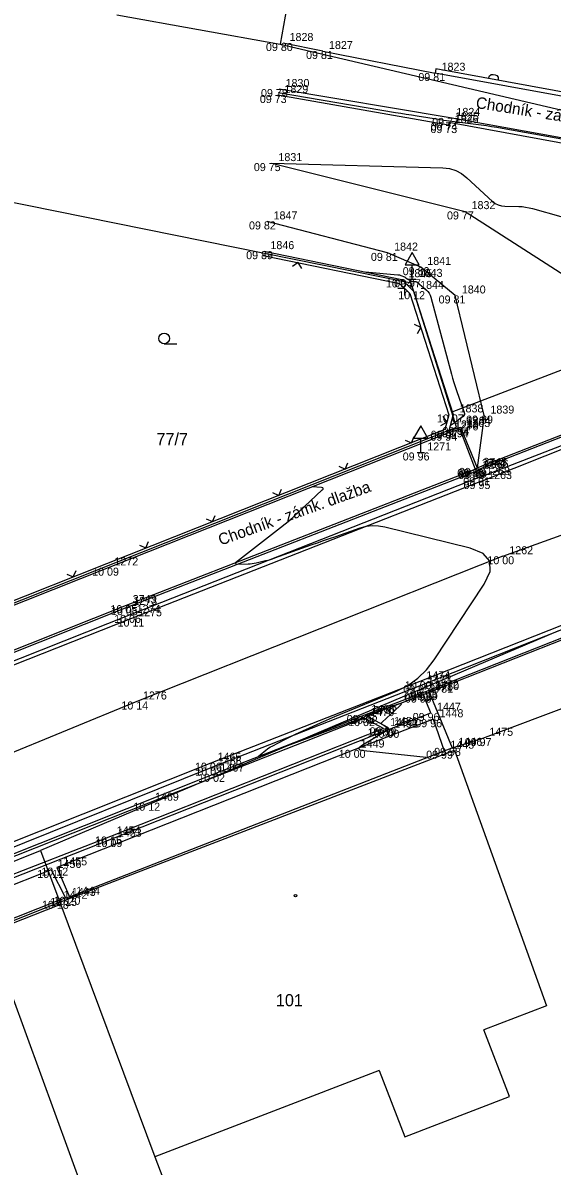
# Model space of a CAD drawing. Extents: x -703403 to -701924, y -1022520 to -1021856.
# Drawn here: x -703022.67 to -703004.14, y -1022029.13 to -1021989.15 of the extents above; entities that cross this region are included whole.
import ezdxf

# ---------------------------------------------------------------- set-up
doc = ezdxf.new("R2010")
doc.units = 0
for name, color, linetype in [('Ex_Major Contours', 7, 'Continuous'), ('Ex_Minor Contours', 7, 'Continuous'), ('Z_body', 7, 'Continuous'), ('Z_body_cisla', 7, 'Continuous'), ('Z_body_vysky_redukovane', 7, 'Continuous'), ('Z_budova', 7, 'Continuous'), ('Z_chodnik', 7, 'Continuous'), ('Z_dopravni_znacky', 7, 'Continuous'), ('Z_katastr_cisla_pozemkova', 7, 'Continuous'), ('Z_katastr_cisla_stavebni', 7, 'Continuous'), ('Z_katastr_hranice', 7, 'Continuous'), ('Z_katastr_vnitrni_kresba', 7, 'Continuous'), ('Z_katastr_znacky_budov', 7, 'Continuous'), ('Z_katastr_znacky_kultur', 7, 'Continuous'), ('Z_komunikace', 7, 'Continuous'), ('Z_komunikace_osa', 7, 'Continuous'), ('Z_obruba', 7, 'Continuous'), ('Z_ploty', 7, 'Continuous'), ('Z_ploty_znacky', 7, 'Continuous'), ('Z_popisy', 7, 'Continuous'), ('Z_vstupy', 7, 'Continuous'), ('Z_zlabek', 7, 'Continuous')]:
    doc.layers.add(name, color=color, linetype=linetype)

# ---------------------------------------------------------------- blocks, each defined once
blk = doc.blocks.new('POINT_DISPLAY')
blk.add_line((0, 0), (0, 0))
blk = doc.blocks.new('Z527')
for p, q in [((0, 0.93), (-0.25, 0.5)), ((0.25, 0.5), (0, 0.93)), ((-0.25, 0.5), (0.25, 0.5)), ((0, 0), (0, 0.5)), ((-0.13, 0), (0.13, 0))]:
    blk.add_line(p, q)
blk = doc.blocks.new('Z212')
for p, q in [((-0.17, 0.17), (0, 0)), ((0, 0), (0.17, 0.17))]:
    blk.add_line(p, q)
blk = doc.blocks.new('Z216')
for p, q in [((-0.17, 0), (-0.15, 0.1)), ((-0.15, 0.1), (-0.1, 0.15)), ((-0.1, 0.15), (-0.03, 0.17)), ((-0.03, 0.17), (0.03, 0.17)), ((0.03, 0.17), (0.1, 0.15)), ((0.1, 0.15), (0.15, 0.1)), ((0.15, 0.1), (0.17, 0))]:
    blk.add_line(p, q)

msp = doc.modelspace()

# ---------------------------------------------------------------- linework, layer by layer
at = {"layer": 'Ex_Major Contours'}
for points in [[(-703010.685, -1021997.856), (-703009.543, -1021997.954), (-703009.515, -1021997.957), (-703009.488, -1021997.962), (-703009.461, -1021997.97), (-703009.435, -1021997.979), (-703009.306, -1021998.031), (-703009.293, -1021998.037), (-703009.281, -1021998.044), (-703009.27, -1021998.051), (-703009.259, -1021998.06), (-703009.216, -1021998.096), (-703009.205, -1021998.105), (-703009.193, -1021998.113), (-703009.181, -1021998.12), (-703009.169, -1021998.127), (-703009.061, -1021998.179), (-703009.046, -1021998.185), (-703009.029, -1021998.19), (-703009.012, -1021998.193), (-703008.995, -1021998.194), (-703008.925, -1021998.194), (-703008.908, -1021998.195), (-703008.892, -1021998.2), (-703008.877, -1021998.207), (-703008.863, -1021998.217), (-703008.541, -1021998.49), (-703008.488, -1021998.542), (-703008.444, -1021998.6), (-703008.41, -1021998.665), (-703008.386, -1021998.735), (-703007.666, -1022001.429), (-703007.626, -1022001.574), (-703007.583, -1022001.718), (-703007.537, -1022001.862), (-703007.488, -1022002.004), (-703007.216, -1022002.771), (-703007.207, -1022002.811), (-703007.211, -1022002.848), (-703007.228, -1022002.881), (-703007.257, -1022002.911), (-703007.412, -1022003.032), (-703007.441, -1022003.054), (-703007.471, -1022003.076), (-703007.501, -1022003.097), (-703007.531, -1022003.117), (-703007.715, -1022003.239)], [(-703008.544, -1022014.843), (-703010.729, -1022014.607), (-703010.86, -1022014.58), (-703010.911, -1022014.535), (-703010.883, -1022014.474), (-703010.775, -1022014.395), (-703009.91, -1022013.882), (-703009.902, -1022013.875), (-703009.898, -1022013.868), (-703009.898, -1022013.859), (-703009.901, -1022013.85), (-703009.924, -1022013.81), (-703009.93, -1022013.8), (-703009.937, -1022013.792), (-703009.945, -1022013.784), (-703009.954, -1022013.777), (-703010.089, -1022013.685), (-703010.108, -1022013.667), (-703010.116, -1022013.648), (-703010.111, -1022013.629), (-703010.094, -1022013.608), (-703009.485, -1022013.048), (-703009.424, -1022012.984), (-703009.411, -1022012.95), (-703009.448, -1022012.945), (-703009.533, -1022012.97), (-703010.078, -1022013.169), (-703010.134, -1022013.189), (-703010.191, -1022013.21), (-703010.248, -1022013.231), (-703010.304, -1022013.252), (-703010.622, -1022013.371), (-703010.632, -1022013.375), (-703010.642, -1022013.38), (-703010.652, -1022013.385), (-703010.661, -1022013.391), (-703010.696, -1022013.416), (-703010.706, -1022013.422), (-703010.715, -1022013.427), (-703010.725, -1022013.432), (-703010.735, -1022013.436), (-703014.343, -1022014.776), (-703014.389, -1022014.791), (-703014.408, -1022014.79), (-703014.399, -1022014.773), (-703014.362, -1022014.741), (-703014.158, -1022014.58), (-703014.106, -1022014.541), (-703014.053, -1022014.505), (-703013.998, -1022014.471), (-703013.941, -1022014.44), (-703013.499, -1022014.208), (-703013.406, -1022014.159), (-703013.312, -1022014.113), (-703013.218, -1022014.067), (-703013.123, -1022014.023), (-703012.378, -1022013.684), (-703012.221, -1022013.614), (-703012.064, -1022013.544), (-703011.907, -1022013.477), (-703011.749, -1022013.41), (-703009.586, -1022012.513), (-703009.194, -1022012.316), (-703008.843, -1022012.069), (-703008.534, -1022011.772), (-703008.266, -1022011.424), (-703006.519, -1022008.781), (-703006.306, -1022008.334), (-703006.318, -1022007.975), (-703006.553, -1022007.703), (-703007.012, -1022007.518), (-703009.997, -1022006.782), (-703010.217, -1022006.743), (-703010.435, -1022006.737), (-703010.652, -1022006.763), (-703010.867, -1022006.821), (-703011.726, -1022007.116), (-703011.941, -1022007.19), (-703012.155, -1022007.264), (-703012.369, -1022007.34), (-703012.583, -1022007.416), (-703013.863, -1022007.872), (-703013.939, -1022007.898), (-703014.015, -1022007.922), (-703014.092, -1022007.944), (-703014.169, -1022007.963), (-703014.498, -1022008.042), (-703014.567, -1022008.056), (-703014.637, -1022008.068), (-703014.707, -1022008.075), (-703014.777, -1022008.079), (-703015.189, -1022008.092), (-703015.194, -1022008.092), (-703015.199, -1022008.089), (-703015.202, -1022008.086), (-703015.205, -1022008.08), (-703015.213, -1022008.05), (-703015.216, -1022008.042), (-703015.222, -1022008.028), (-703015.223, -1022008.025), (-703015.223, -1022008.023), (-703015.222, -1022008.021), (-703015.22, -1022008.019), (-703013.645, -1022006.798), (-703013.483, -1022006.669), (-703013.324, -1022006.536), (-703013.168, -1022006.4), (-703013.015, -1022006.26), (-703012.185, -1022005.483), (-703012.157, -1022005.451), (-703012.153, -1022005.426), (-703012.171, -1022005.409), (-703012.213, -1022005.4), (-703012.534, -1022005.368)]]:
    msp.add_lwpolyline(points, dxfattribs=at)
at = {"layer": 'Ex_Minor Contours'}
for points in [[(-703013.724, -1021991.586), (-703009.62, -1021992.275), (-703009.432, -1021992.306), (-703009.245, -1021992.337), (-703009.057, -1021992.367), (-703008.87, -1021992.397), (-703008.113, -1021992.518), (-703007.928, -1021992.546), (-703007.743, -1021992.574), (-703007.557, -1021992.599), (-703007.372, -1021992.623), (-703006.628, -1021992.717), (-703006.443, -1021992.741), (-703006.257, -1021992.768), (-703006.072, -1021992.797), (-703005.888, -1021992.829), (-702998.003, -1021994.234)], [(-703013.95, -1021994.05), (-703007.968, -1021994.216), (-703007.732, -1021994.243), (-703007.512, -1021994.309), (-703007.309, -1021994.416), (-703007.121, -1021994.561), (-703006.224, -1021995.389), (-703006.13, -1021995.462), (-703006.028, -1021995.515), (-703005.917, -1021995.547), (-703005.799, -1021995.559), (-703005.309, -1021995.567), (-703005.187, -1021995.573), (-703005.067, -1021995.587), (-703004.947, -1021995.609), (-703004.829, -1021995.638), (-703000.858, -1021996.763)]]:
    msp.add_lwpolyline(points, dxfattribs=at)
at = {"layer": 'Z_budova'}
for p, q in [((-703007.92, -1022014.6), (-703007.64, -1022014.5)), ((-703021.03, -1022019.71), (-703007.92, -1022014.6)), ((-703021.17, -1022019.75), (-703021.03, -1022019.71)), ((-703021.46, -1022019.85), (-703021.17, -1022019.75)), ((-703021.46, -1022019.85), (-703021.4, -1022019.99))]:
    msp.add_line(p, q, dxfattribs=at)
at = {"layer": 'Z_chodnik'}
for p, q in [((-703007.37, -1022003.36), (-703007.77, -1022003.48)), ((-703007.37, -1022003.36), (-703006.83, -1022004.75)), ((-703010.62, -1022013.39), (-703009.9, -1022013.78)), ((-703009.89, -1022013.87), (-703019.56, -1022017.69)), ((-703009.9, -1022013.78), (-703009.89, -1022013.87)), ((-703019.56, -1022017.69), (-703026.67, -1022020.5))]:
    msp.add_line(p, q, dxfattribs=at)
at = {"layer": 'Z_katastr_hranice'}
for p, q in [((-703019.38, -1021988.87), (-703013.66, -1021989.89)), ((-703013.66, -1021989.89), (-702998.95, -1021993.34)), ((-703009.08, -1021998.25), (-703031.22, -1021993.77)), ((-702985.77, -1021994.36), (-703007.65, -1022002.76)), ((-703007.65, -1022002.76), (-703009.08, -1021998.25)), ((-703007.49, -1022003.28), (-703007.65, -1022002.76)), ((-703024.22, -1022009.93), (-703007.49, -1022003.28)), ((-703003.94, -1022010.42), (-703022.05, -1022018.09)), ((-703048.75, -1022028.85), (-703022.05, -1022018.09)), ((-703022.05, -1022018.09), (-703021.37, -1022019.9)), ((-703021.37, -1022019.9), (-703023.88, -1022020.9)), ((-703021.37, -1022019.9), (-703018.05, -1022028.8)), ((-703023.88, -1022020.9), (-703008.77, -1022062.18)), ((-703018.05, -1022028.8), (-703014.4, -1022038.28))]:
    msp.add_line(p, q, dxfattribs=at)
at = {"layer": 'Z_katastr_vnitrni_kresba'}
for p, q in [((-703011.25, -1021976.24), (-703013.66, -1021989.89)), ((-703021.37, -1022019.9), (-703007.56, -1022014.58)), ((-703007.56, -1022014.58), (-703004.34, -1022023.52)), ((-703004.34, -1022023.52), (-703006.53, -1022024.36)), ((-703005.63, -1022026.69), (-703006.53, -1022024.36)), ((-703010.2, -1022025.78), (-703018.05, -1022028.8)), ((-703010.2, -1022025.78), (-703009.3, -1022028.1)), ((-703009.3, -1022028.1), (-703005.63, -1022026.69))]:
    msp.add_line(p, q, dxfattribs=at)
at = {"layer": 'Z_katastr_znacky_budov'}
msp.add_circle((-703013.122, -1022019.67), 0.0437, dxfattribs=at)
at = {"layer": 'Z_katastr_znacky_kultur'}
msp.add_line((-703017.718, -1022000.37), (-703017.281, -1022000.37), dxfattribs=at)
msp.add_circle((-703017.718, -1022000.182), 0.187, dxfattribs=at)
at = {"layer": 'Z_komunikace'}
for p, q in [((-703007.77, -1021992.72), (-703013.74, -1021991.67)), ((-703007.76, -1021992.63), (-703007.77, -1021992.72)), ((-702998.99, -1021994.23), (-703007.76, -1021992.63)), ((-703009.9, -1021997.19), (-703014.12, -1021996.09)), ((-703008.74, -1021997.69), (-703009.9, -1021997.19)), ((-703007.53, -1021998.68), (-703008.74, -1021997.69)), ((-703006.52, -1022002.88), (-703007.53, -1021998.68)), ((-703006.61, -1022005.17), (-702998.41, -1022001.91)), ((-703006.52, -1022002.88), (-703006.77, -1022004.71)), ((-703006.61, -1022005.17), (-703018.86, -1022009.98)), ((-703008.76, -1022012.17), (-702998.37, -1022008.06)), ((-703018.86, -1022009.98), (-703034.83, -1022016.29)), ((-703016.08, -1022015.02), (-703008.76, -1022012.17)), ((-703026.54, -1022019.18), (-703016.08, -1022015.02))]:
    msp.add_line(p, q, dxfattribs=at)
at = {"layer": 'Z_komunikace_osa'}
for p, q in [((-703013.95, -1021994.05), (-703007.19, -1021995.74)), ((-703007.19, -1021995.74), (-703001.81, -1021999.19)), ((-703005.87, -1022007.8), (-702994.51, -1022003.7)), ((-703005.87, -1022007.8), (-703018.68, -1022012.88)), ((-703018.68, -1022012.88), (-703033.58, -1022019))]:
    msp.add_line(p, q, dxfattribs=at)
at = {"layer": 'Z_obruba'}
for p, q in [((-703007.71, -1021992.47), (-703013.7, -1021991.46)), ((-702997.87, -1021994.24), (-703007.71, -1021992.47)), ((-703006.77, -1022004.71), (-702998.54, -1022001.48)), ((-703006.67, -1022005.04), (-702998.44, -1022001.82)), ((-703007.76, -1022003.41), (-703007.35, -1022003.28)), ((-703007.35, -1022003.28), (-703006.77, -1022004.71)), ((-703019.04, -1022009.51), (-703006.83, -1022004.75)), ((-703006.83, -1022004.75), (-703006.77, -1022004.71)), ((-703006.67, -1022005.04), (-703018.91, -1022009.85)), ((-703008.72, -1022012.31), (-702998.32, -1022008.19)), ((-703008.45, -1022012.55), (-702998.22, -1022008.53)), ((-703027.71, -1022012.96), (-703019.04, -1022009.51)), ((-703018.91, -1022009.85), (-703034.86, -1022016.18)), ((-703016.07, -1022015.19), (-703008.72, -1022012.31)), ((-703010.62, -1022013.39), (-703008.66, -1022012.64)), ((-703008.66, -1022012.64), (-703008.45, -1022012.55)), ((-703018.26, -1022016.42), (-703010.72, -1022013.46)), ((-703010.04, -1022013.82), (-703010.72, -1022013.46)), ((-703010.04, -1022013.82), (-703019.6, -1022017.6)), ((-703026.5, -1022019.37), (-703016.07, -1022015.19)), ((-703026.32, -1022019.62), (-703018.26, -1022016.42)), ((-703019.6, -1022017.6), (-703026.61, -1022020.33))]:
    msp.add_line(p, q, dxfattribs=at)
at = {"layer": 'Z_ploty'}
for p, q in [((-703008.21, -1021990.75), (-703008.24, -1021990.9)), ((-702997.53, -1021992.86), (-703008.24, -1021990.9)), ((-702997.6, -1021992.7), (-703008.21, -1021990.75)), ((-703014.25, -1021997.28), (-703009.48, -1021998.26)), ((-703014.22, -1021997.13), (-703009.4, -1021998.12)), ((-703009.4, -1021998.12), (-703008.99, -1021998.53)), ((-703009.48, -1021998.26), (-703009.12, -1021998.61)), ((-703008.99, -1021998.53), (-703007.61, -1022002.84)), ((-703009.12, -1021998.61), (-703007.76, -1022002.85)), ((-703007.76, -1022002.85), (-703007.9, -1022003.37)), ((-703007.61, -1022002.84), (-703007.76, -1022003.41)), ((-703007.9, -1022003.37), (-703019.74, -1022008.06)), ((-703007.77, -1022003.48), (-703019.68, -1022008.2)), ((-703007.76, -1022003.41), (-703007.77, -1022003.48)), ((-703019.74, -1022008.06), (-703024.13, -1022009.81)), ((-703019.68, -1022008.2), (-703024.08, -1022009.95)), ((-703025.69, -1022021.51), (-703021.46, -1022019.85)), ((-703025.5, -1022021.6), (-703021.4, -1022019.99))]:
    msp.add_line(p, q, dxfattribs=at)
at = {"layer": 'Z_vstupy'}
for p, q in [((-703012.17, -1021990.13), (-703013.55, -1021989.85)), ((-703012.17, -1021990.13), (-703008.24, -1021990.9)), ((-703006.57, -1022014.16), (-703003.03, -1022012.83)), ((-703007.64, -1022014.5), (-703006.57, -1022014.16))]:
    msp.add_line(p, q, dxfattribs=at)
at = {"layer": 'Z_zlabek'}
for p, q in [((-703006.73, -1022004.77), (-702998.52, -1022001.54)), ((-703019.02, -1022009.58), (-703006.8, -1022004.82)), ((-703006.8, -1022004.82), (-703006.73, -1022004.77)), ((-703008.47, -1022012.49), (-702998.25, -1022008.47)), ((-703027.68, -1022013.03), (-703019.02, -1022009.58)), ((-703008.69, -1022012.58), (-703008.47, -1022012.49)), ((-703010.7, -1022013.35), (-703008.69, -1022012.58)), ((-703008.39, -1022013.28), (-703008.66, -1022012.64)), ((-703008.45, -1022012.55), (-703007.64, -1022014.5)), ((-703009.89, -1022013.87), (-703008.39, -1022013.28)), ((-703015.97, -1022015.41), (-703010.7, -1022013.35)), ((-703008.3, -1022013.5), (-703011.07, -1022014.57)), ((-703008.3, -1022013.5), (-703007.92, -1022014.6)), ((-703011.07, -1022014.57), (-703021.48, -1022018.69)), ((-703026.39, -1022019.55), (-703015.97, -1022015.41)), ((-703021.67, -1022018.77), (-703026.58, -1022020.69)), ((-703021.67, -1022018.77), (-703021.17, -1022019.75)), ((-703021.48, -1022018.69), (-703021.03, -1022019.71))]:
    msp.add_line(p, q, dxfattribs=at)

# ---------------------------------------------------------------- block references
at = {"layer": 'Z_body'}
for p in [(-703013.55, -1021989.85), (-703012.17, -1021990.13), (-703008.24, -1021990.9), (-703013.74, -1021991.67), (-703013.7, -1021991.46), (-703007.71, -1021992.47), (-703007.77, -1021992.72), (-703007.76, -1021992.63), (-703013.95, -1021994.05), (-703014.12, -1021996.09), (-703007.19, -1021995.74), (-703014.22, -1021997.13), (-703009.9, -1021997.19), (-703008.74, -1021997.69), (-703009.4, -1021998.12), (-703009.04, -1021998.11), (-703008.99, -1021998.53), (-703007.53, -1021998.68), (-703007.61, -1022002.84), (-703006.52, -1022002.88), (-703007.35, -1022003.28), (-703007.77, -1022003.48), (-703007.76, -1022003.41), (-703007.37, -1022003.36), (-703008.74, -1022004.17), (-703006.83, -1022004.75), (-703006.8, -1022004.82), (-703006.77, -1022004.71), (-703006.73, -1022004.77), (-703006.67, -1022005.04), (-703006.61, -1022005.17), (-703005.87, -1022007.8), (-703019.68, -1022008.2), (-703019.04, -1022009.51), (-703019.02, -1022009.58), (-703018.91, -1022009.85), (-703018.86, -1022009.98), (-703008.76, -1022012.17), (-703008.72, -1022012.31), (-703008.47, -1022012.49), (-703018.68, -1022012.88), (-703008.69, -1022012.58), (-703008.66, -1022012.64), (-703008.45, -1022012.55), (-703008.39, -1022013.28), (-703010.72, -1022013.46), (-703010.7, -1022013.35), (-703010.62, -1022013.39), (-703008.3, -1022013.5), (-703010.04, -1022013.82), (-703009.9, -1022013.78), (-703009.89, -1022013.87), (-703007.64, -1022014.5), (-703006.57, -1022014.16), (-703011.07, -1022014.57), (-703007.92, -1022014.6), (-703016.08, -1022015.02), (-703016.07, -1022015.19), (-703015.97, -1022015.41), (-703018.26, -1022016.42), (-703019.6, -1022017.6), (-703019.56, -1022017.69), (-703021.67, -1022018.77), (-703021.48, -1022018.69), (-703021.03, -1022019.71), (-703021.46, -1022019.85), (-703021.17, -1022019.75)]:
    msp.add_blockref('POINT_DISPLAY', p, dxfattribs=at)
at = {"layer": 'Z_dopravni_znacky'}
for p in [(-703009.04, -1021998.11), (-703008.74, -1022004.17)]:
    msp.add_blockref('Z527', p, dxfattribs=at)
at = {"layer": 'Z_ploty_znacky'}
for name, p, rotation in [('Z216', (-703006.2, -1021991.12), -10.399999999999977), ('Z212', (-703013.03, -1021997.53), 168.4), ('Z212', (-703009.3, -1021998.44), 134.8), ('Z212', (-703008.74, -1021999.8), 107.8), ('Z212', (-703007.83, -1022003.11), 75.2), ('Z212', (-703009.06, -1022003.83), 21.6), ('Z212', (-703011.39, -1022004.75), 21.6), ('Z212', (-703013.71, -1022005.67), 21.6), ('Z212', (-703016.03, -1022006.59), 21.6), ('Z212', (-703018.36, -1022007.51), 21.6), ('Z212', (-703020.9, -1022008.52), 21.7)]:
    msp.add_blockref(name, p, dxfattribs=dict(at, rotation=rotation))

# ---------------------------------------------------------------- texts
at = {"layer": 'Z_body_cisla'}
for s, p in [('1828', (-703013.33, -1021989.78)), ('1827', (-703011.95, -1021990.06)), ('1823', (-703008.01, -1021990.82)), ('1829', (-703013.51, -1021991.6)), ('1830', (-703013.47, -1021991.39)), ('1824', (-703007.49, -1021992.4)), ('1826', (-703007.55, -1021992.65)), ('1825', (-703007.54, -1021992.56)), ('1831', (-703013.72, -1021993.98)), ('1832', (-703006.96, -1021995.66)), ('1847', (-703013.89, -1021996.02)), ('1846', (-703014, -1021997.06)), ('1842', (-703009.67, -1021997.11)), ('1841', (-703008.51, -1021997.61)), ('1845', (-703009.17, -1021998.04)), ('1843', (-703008.81, -1021998.03)), ('1844', (-703008.76, -1021998.45)), ('1840', (-703007.3, -1021998.61)), ('1838', (-703007.38, -1022002.77)), ('1839', (-703006.3, -1022002.81)), ('1264', (-703007.13, -1022003.2)), ('1270', (-703007.55, -1022003.4)), ('1269', (-703007.54, -1022003.33)), ('1265', (-703007.14, -1022003.28)), ('1271', (-703008.51, -1022004.1)), ('3744', (-703006.6, -1022004.68)), ('1267', (-703006.58, -1022004.74)), ('3745', (-703006.55, -1022004.64)), ('1266', (-703006.5, -1022004.7)), ('1268', (-703006.45, -1022004.96)), ('1263', (-703006.38, -1022005.1)), ('1262', (-703005.64, -1022007.73)), ('1272', (-703019.46, -1022008.12)), ('3743', (-703018.82, -1022009.44)), ('1273', (-703018.8, -1022009.5)), ('1274', (-703018.68, -1022009.78)), ('1275', (-703018.63, -1022009.9)), ('1474', (-703008.54, -1022012.1)), ('1473', (-703008.5, -1022012.24)), ('1276', (-703018.46, -1022012.81)), ('1471', (-703008.46, -1022012.5)), ('3781', (-703008.44, -1022012.57)), ('3780', (-703008.23, -1022012.48)), ('1472', (-703008.24, -1022012.42)), ('1447', (-703008.17, -1022013.2)), ('1470', (-703010.5, -1022013.39)), ('1468', (-703010.47, -1022013.28)), ('3782', (-703010.4, -1022013.32)), ('1448', (-703008.08, -1022013.43)), ('1450', (-703009.81, -1022013.74)), ('1451', (-703009.67, -1022013.7)), ('1452', (-703009.67, -1022013.79)), ('1475', (-703006.34, -1022014.08)), ('1449', (-703010.84, -1022014.49)), ('1445', (-703007.7, -1022014.53)), ('1446', (-703007.42, -1022014.43)), ('1465', (-703015.85, -1022014.95)), ('1466', (-703015.84, -1022015.11)), ('1467', (-703015.75, -1022015.33)), ('1469', (-703018.04, -1022016.35)), ('1454', (-703019.38, -1022017.53)), ('1453', (-703019.34, -1022017.61)), ('1456', (-703021.45, -1022018.7)), ('1455', (-703021.25, -1022018.61)), ('1442', (-703021.24, -1022019.78)), ('1443', (-703020.95, -1022019.68)), ('1444', (-703020.8, -1022019.64))]:
    msp.add_text(s, height=0.28, dxfattribs=at).set_placement(p)
at = {"layer": 'Z_body_vysky_redukovane'}
for s, p in [('09 80', (-703014.157, -1021990.13)), ('09 81', (-703012.753, -1021990.41)), ('09 81', (-703008.823, -1021991.18)), ('09 73', (-703014.37, -1021991.95)), ('09 78', (-703014.33, -1021991.74)), ('09 77', (-703008.34, -1021992.75)), ('09 73', (-703008.4, -1021993)), ('09 74', (-703008.39, -1021992.91)), ('09 75', (-703014.58, -1021994.33)), ('09 82', (-703014.75, -1021996.37)), ('09 77', (-703007.82, -1021996.02)), ('09 89', (-703014.85, -1021997.41)), ('09 81', (-703010.483, -1021997.47)), ('09 82', (-703009.37, -1021997.97)), ('10 04', (-703009.96, -1021998.4)), ('09 97', (-703009.67, -1021998.39)), ('10 12', (-703009.527, -1021998.81)), ('09 81', (-703008.113, -1021998.96)), ('10 07', (-703008.17, -1022003.12)), ('09 89', (-703007.15, -1022003.16)), ('09 94', (-703007.98, -1022003.56)), ('09 94', (-703008.4, -1022003.76)), ('09 97', (-703008.39, -1022003.69)), ('09 94', (-703008, -1022003.64)), ('09 96', (-703009.37, -1022004.45)), ('09 89', (-703007.46, -1022005.03)), ('09 89', (-703007.43, -1022005.1)), ('09 89', (-703007.4, -1022004.99)), ('09 89', (-703007.36, -1022005.05)), ('09 91', (-703007.253, -1022005.32)), ('09 95', (-703007.24, -1022005.45)), ('10 00', (-703006.407, -1022008.08)), ('10 09', (-703020.24, -1022008.48)), ('10 05', (-703019.6, -1022009.79)), ('10 05', (-703019.58, -1022009.86)), ('10 06', (-703019.47, -1022010.13)), ('10 11', (-703019.35, -1022010.26)), ('09 95', (-703009.35, -1022012.59)), ('10 00', (-703009.297, -1022012.45)), ('09 93', (-703009.1, -1022012.77)), ('10 14', (-703019.217, -1022013.16)), ('09 93', (-703009.32, -1022012.86)), ('09 99', (-703009.29, -1022012.92)), ('09 99', (-703009.08, -1022012.83)), ('09 96', (-703009.02, -1022013.56)), ('09 95', (-703011.33, -1022013.63)), ('10 02', (-703011.28, -1022013.74)), ('10 02', (-703011.18, -1022013.67)), ('09 96', (-703008.93, -1022013.78)), ('10 03', (-703010.6, -1022014.1)), ('09 99', (-703010.53, -1022014.06)), ('10 00', (-703010.427, -1022014.15)), ('09 98', (-703008.27, -1022014.78)), ('09 97', (-703007.2, -1022014.44)), ('10 00', (-703011.607, -1022014.85)), ('09 99', (-703008.55, -1022014.88)), ('10 06', (-703016.64, -1022015.3)), ('10 03', (-703016.63, -1022015.47)), ('10 02', (-703016.53, -1022015.69)), ('10 12', (-703018.797, -1022016.7)), ('10 15', (-703020.137, -1022017.88)), ('10 09', (-703020.12, -1022017.97)), ('10 11', (-703022.16, -1022019.05)), ('10 12', (-703022.017, -1022018.97)), ('10 20', (-703021.59, -1022019.99)), ('10 18', (-703021.997, -1022020.13)), ('10 15', (-703021.707, -1022020.03))]:
    msp.add_text(s, height=0.28, dxfattribs=at).set_placement(p)
at = {"layer": 'Z_katastr_cisla_pozemkova'}
msp.add_text('77/7', height=0.425, dxfattribs=at).set_placement((-703017.993, -1022003.919))
at = {"layer": 'Z_katastr_cisla_stavebni'}
msp.add_text('101', height=0.425, dxfattribs=at).set_placement((-703013.81, -1022023.539))
at = {"layer": 'Z_popisy'}
for rotation, p in [(351, (-703006.83, -1021992.12)), (19.8, (-703015.74, -1022007.43))]:
    msp.add_text('Chodník - zámk. dlažba', height=0.4, rotation=rotation, dxfattribs=at).set_placement(p)

doc.saveas('drawing.dxf')
